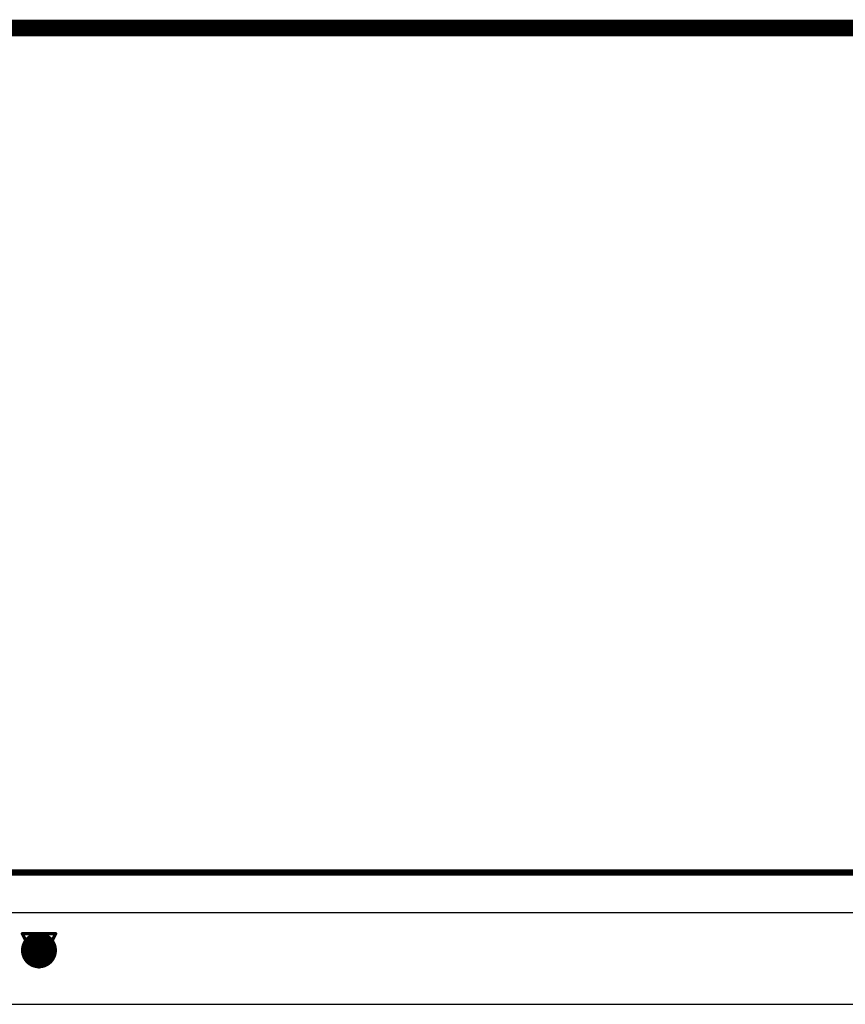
# Model space of a CAD drawing. Header units: millimetres. Extents: x 138 to 555, y 26 to 334.
# Tile 438 of 656: x 203 to 216, y 309 to 325. Entities that reach past the tile are written whole.
import ezdxf

# ---------------------------------------------------------------- set-up
doc = ezdxf.new("R2010")
doc.units = ezdxf.units.MM
for name, color, linetype in [('BottomLayer', 5, 'Continuous'), ('DrillDrawing', 1, 'Continuous'), ('KeepOutLayer', 6, 'Continuous'), ('Mechanical27', 56, 'Continuous'), ('Mechanical30', 56, 'Continuous'), ('MidLayer1', 16, 'Continuous'), ('MidLayer2', 76, 'Continuous'), ('MidLayer3', 90, 'Continuous'), ('MidLayer4', 156, 'Continuous'), ('MultiLayer', 9, 'Continuous'), ('TopLayer', 1, 'Continuous'), ('ViaHoleLayer', 16, 'Continuous')]:
    doc.layers.add(name, color=color, linetype=linetype)

msp = doc.modelspace()

# ---------------------------------------------------------------- linework, layer by layer
at = {"layer": 'BottomLayer'}
msp.add_line((161.432, 310.896), (260.491, 310.896), dxfattribs=at)
at = {"layer": 'BottomLayer', "const_width": 0.275}
msp.add_lwpolyline([(203.646, 310.318, 1), (203.921, 310.318, 1)], format="xyb", close=True, dxfattribs=at)
at = {"layer": 'DrillDrawing'}
for points, const_width in [([(160.82, 324.409), (249.371, 324.409)], 0.254), ([(160.82, 311.507), (368.82, 311.507)], 0.1), ([(203.53, 310.572), (204.038, 310.572)], 0.0508), ([(203.53, 310.572), (203.784, 310.064)], 0.0508), ([(203.632, 310.471), (203.936, 310.471)], 0.0508), ([(203.632, 310.471), (203.784, 310.166)], 0.0508), ([(203.784, 310.064), (204.038, 310.572)], 0.0508), ([(203.784, 310.166), (203.936, 310.471)], 0.0508)]:
    msp.add_lwpolyline(points, dxfattribs=dict(at, const_width=const_width))
at = {"layer": 'DrillDrawing', "const_width": 0.0254}
for points in [[(203.517, 310.572, 1), (203.543, 310.572, 1)], [(203.517, 310.572, 1), (203.543, 310.572, 1)], [(203.619, 310.471, 1), (203.644, 310.471, 1)], [(203.619, 310.471, 1), (203.644, 310.471, 1)], [(203.924, 310.471, 1), (203.949, 310.471, 1)], [(203.924, 310.471, 1), (203.949, 310.471, 1)], [(204.025, 310.572, 1), (204.051, 310.572, 1)], [(204.025, 310.572, 1), (204.051, 310.572, 1)], [(203.771, 310.166, 1), (203.797, 310.166, 1)], [(203.771, 310.166, 1), (203.797, 310.166, 1)], [(203.771, 310.064, 1), (203.797, 310.064, 1)], [(203.771, 310.064, 1), (203.797, 310.064, 1)]]:
    msp.add_lwpolyline(points, format="xyb", close=True, dxfattribs=at)
at = {"layer": 'KeepOutLayer', "const_width": 0.1}
msp.add_lwpolyline([(160.82, 311.507), (368.82, 311.507)], dxfattribs=at)
at = {"layer": 'Mechanical27', "const_width": 0.1}
msp.add_lwpolyline([(160.82, 311.507), (368.82, 311.507)], dxfattribs=at)
at = {"layer": 'Mechanical30', "const_width": 0.1}
msp.add_lwpolyline([(160.82, 311.507), (368.82, 311.507)], dxfattribs=at)
at = {"layer": 'MidLayer1', "const_width": 0.275}
msp.add_lwpolyline([(203.646, 310.318, 1), (203.921, 310.318, 1)], format="xyb", close=True, dxfattribs=at)
at = {"layer": 'MidLayer2'}
msp.add_line((161.432, 310.896), (260.491, 310.896), dxfattribs=at)
at = {"layer": 'MidLayer2', "const_width": 0.275}
msp.add_lwpolyline([(203.646, 310.318, 1), (203.921, 310.318, 1)], format="xyb", close=True, dxfattribs=at)
at = {"layer": 'MidLayer3'}
msp.add_line((161.432, 310.896), (260.598, 310.896), dxfattribs=at)
at = {"layer": 'MidLayer3', "const_width": 0.275}
msp.add_lwpolyline([(203.646, 310.318, 1), (203.921, 310.318, 1)], format="xyb", close=True, dxfattribs=at)
at = {"layer": 'MidLayer4'}
msp.add_line((163.813, 309.493), (260.395, 309.493), dxfattribs=at)
at = {"layer": 'MidLayer4', "const_width": 0.275}
msp.add_lwpolyline([(203.646, 310.318, 1), (203.921, 310.318, 1)], format="xyb", close=True, dxfattribs=at)
at = {"layer": 'MultiLayer', "const_width": 0.275}
msp.add_lwpolyline([(203.646, 310.318, 1), (203.921, 310.318, 1)], format="xyb", close=True, dxfattribs=at)
at = {"layer": 'TopLayer'}
msp.add_line((161.432, 310.896), (218.467, 310.896), dxfattribs=at)
at = {"layer": 'TopLayer', "const_width": 0.275}
msp.add_lwpolyline([(203.646, 310.318, 1), (203.921, 310.318, 1)], format="xyb", close=True, dxfattribs=at)
at = {"layer": 'ViaHoleLayer', "const_width": 0.15}
msp.add_lwpolyline([(203.709, 310.318, 1), (203.859, 310.318, 1)], format="xyb", close=True, dxfattribs=at)

doc.saveas('drawing.dxf')
